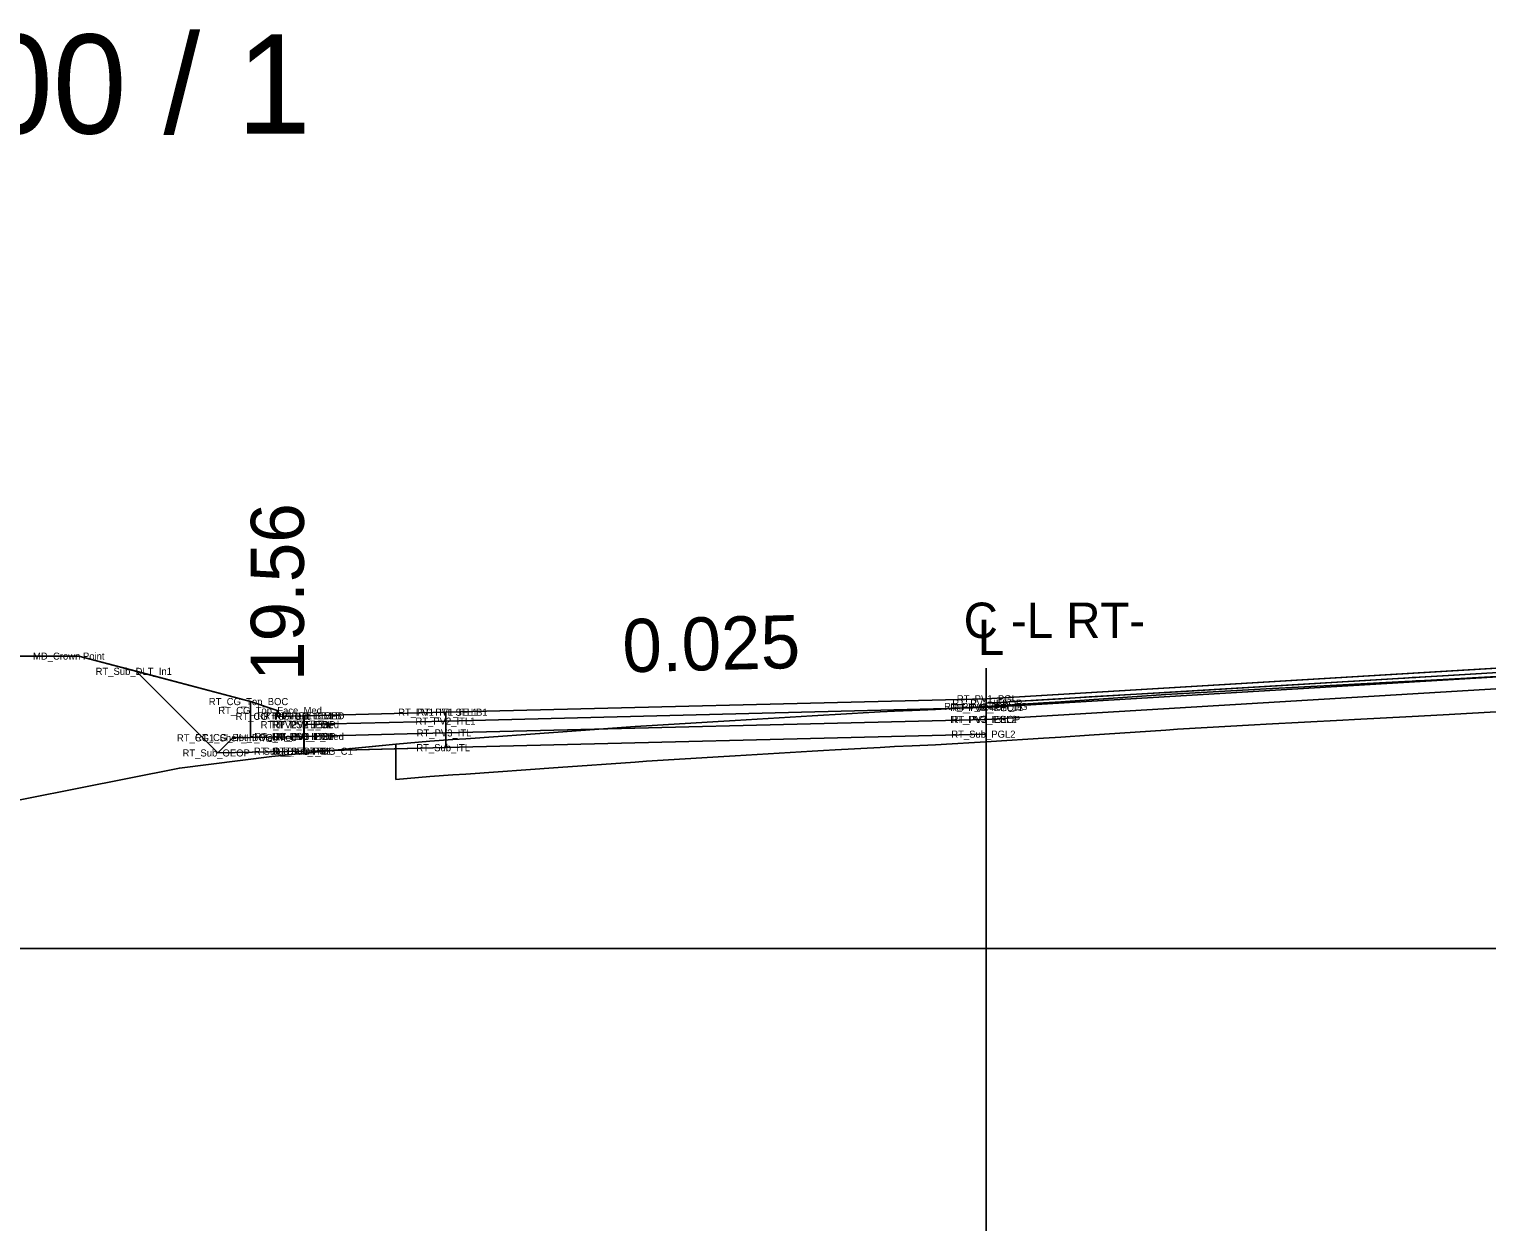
# Model space of a CAD drawing. Extents: x 2177029 to 2201446, y 59897 to 78390.
# Drawn here: x 2199245.7 to 2199286.88, y 68899.34 to 68933.28 of the extents above; entities that cross this region are included whole.
import ezdxf

# ---------------------------------------------------------------- set-up
doc = ezdxf.new("R2010")
doc.units = 0
for name, color, linetype in [('Exist CMT Pavement', 7, 'Continuous'), ('Exist Cross Section Cell', 7, 'Continuous'), ('Exist PHM Roadway Shape', 7, 'Continuous'), ('Exist XS Ground Line', 7, 'Continuous'), ('Old_Level_11', 7, 'Continuous'), ('Prop CMT Conc Surface', 7, 'Continuous'), ('Prop CMT Concrete Structures', 7, 'Continuous'), ('Prop CMT Guardrail Graphics', 7, 'Continuous'), ('Prop CMT Pvmt Course 1 CG', 7, 'Continuous'), ('Prop CMT Pvmt Course 2', 7, 'Continuous'), ('Prop CMT Pvmt Course 2 CG', 7, 'Continuous'), ('Prop CMT Pvmt Course 3', 7, 'Continuous'), ('Prop CMT Pvmt Course 4', 7, 'Continuous'), ('Prop CMT Pvmt Surface', 7, 'Continuous'), ('Prop CMT Pvmt Wedge Surface 1', 7, 'Continuous'), ('Prop CMT Slope Grass', 7, 'Continuous'), ('Prop CMT Subgrade Earthwork', 7, 'Continuous'), ('Prop CMT Top Wall Envelope', 7, 'Continuous'), ('Prop Hatching', 7, 'Continuous'), ('Prop Horizontal Alignment', 7, 'Continuous'), ('Prop Retaining Wall', 7, 'Continuous'), ('Prop Terminator CELL', 7, 'Continuous'), ('Prop XS Side Slope Text', 7, 'Continuous'), ('Scratch_Level_0', 7, 'Continuous'), ('Scratch_Level_9', 7, 'Continuous')]:
    doc.layers.add(name, color=color, linetype=linetype)

msp = doc.modelspace()

# ---------------------------------------------------------------- linework, layer by layer
at = {"layer": 'Exist CMT Pavement'}
msp.add_line((2199272.731, 68899.339), (2199272.731, 68915.233), dxfattribs=at)
at = {"layer": 'Exist Cross Section Cell'}
msp.add_line((2199242.732, 68907.31), (2199442.732, 68907.31), dxfattribs=at)
at = {"layer": 'Exist XS Ground Line'}
msp.add_lwpolyline([(2199242.732, 68910.975), (2199249.948, 68912.408), (2199252.555, 68912.736), (2199256.061, 68913.087), (2199257.02, 68913.168), (2199257.672, 68913.218), (2199258.041, 68913.237), (2199260.644, 68913.425), (2199262.821, 68913.578), (2199263.143, 68913.601), (2199265.32, 68913.737), (2199265.643, 68913.756), (2199267.818, 68913.882), (2199268.143, 68913.901), (2199268.47, 68913.921), (2199269.745, 68913.994), (2199270.144, 68914.016), (2199270.643, 68914.034), (2199271.302, 68914.063), (2199272.876, 68914.157), (2199274.354, 68914.252), (2199274.843, 68914.283), (2199275.644, 68914.338), (2199277.814, 68914.482), (2199278.143, 68914.504), (2199280.312, 68914.629), (2199280.643, 68914.648), (2199282.811, 68914.763), (2199283.143, 68914.78), (2199284.77, 68914.862), (2199285.643, 68914.91), (2199287.808, 68915.031)], dxfattribs=at)
at = {"layer": 'Prop CMT Conc Surface'}
for points in [[(2199272.732, 68914.241), (2199308.731, 68916.401)], [(2199272.732, 68914.366), (2199272.732, 68914.116), (2199272.732, 68914.116), (2199272.732, 68914.241)]]:
    msp.add_lwpolyline(points, dxfattribs=at)
at = {"layer": 'Prop CMT Concrete Structures'}
for p, q in [((2199272.732, 68914.366), (2199308.731, 68916.526)), ((2199272.732, 68914.366), (2199257.474, 68913.985)), ((2199257.474, 68913.985), (2199257.473, 68913.985)), ((2199253.464, 68913.884), (2199253.463, 68913.884)), ((2199253.473, 68913.885), (2199253.464, 68913.884))]:
    msp.add_line(p, q, dxfattribs=at)
at = {"layer": 'Prop CMT Guardrail Graphics'}
for points in [[(2199272.732, 68913.783), (2199308.731, 68915.943)], [(2199272.732, 68914.366), (2199272.732, 68913.783)]]:
    msp.add_lwpolyline(points, dxfattribs=at)
at = {"layer": 'Prop CMT Pvmt Course 1 CG'}
for points in [[(2199253.473, 68913.301), (2199257.473, 68913.401)], [(2199253.473, 68912.885), (2199253.473, 68913.301)], [(2199257.473, 68913.401), (2199257.473, 68912.985)], [(2199257.473, 68912.985), (2199253.473, 68912.885)]]:
    msp.add_lwpolyline(points, dxfattribs=at)
at = {"layer": 'Prop CMT Pvmt Course 2'}
for points in [[(2199272.732, 68913.783), (2199257.473, 68913.401)], [(2199272.732, 68913.366), (2199272.732, 68913.783)], [(2199253.473, 68913.301), (2199253.463, 68913.301)], [(2199253.463, 68913.301), (2199253.463, 68912.884)], [(2199253.473, 68912.885), (2199253.473, 68913.301)], [(2199257.473, 68913.401), (2199257.473, 68912.985)], [(2199257.473, 68912.985), (2199272.732, 68913.366)], [(2199253.463, 68912.884), (2199253.473, 68912.885)]]:
    msp.add_lwpolyline(points, dxfattribs=at)
at = {"layer": 'Prop CMT Pvmt Course 2 CG'}
for points in [[(2199272.732, 68914.366), (2199308.731, 68916.526)], [(2199308.731, 68916.401), (2199272.732, 68914.241)], [(2199272.732, 68914.366), (2199257.473, 68913.985)], [(2199272.732, 68914.116), (2199272.732, 68914.366)], [(2199272.732, 68914.116), (2199272.732, 68914.366)], [(2199257.473, 68913.735), (2199272.732, 68914.116)], [(2199257.473, 68913.985), (2199257.473, 68913.735)], [(2199272.732, 68914.241), (2199272.732, 68914.116), (2199272.732, 68914.116)], [(2199253.473, 68913.885), (2199253.463, 68913.884)], [(2199253.463, 68913.884), (2199253.463, 68913.634)], [(2199253.463, 68913.634), (2199253.473, 68913.635)], [(2199253.473, 68913.635), (2199253.473, 68913.885)]]:
    msp.add_lwpolyline(points, dxfattribs=at)
at = {"layer": 'Prop CMT Pvmt Course 3'}
msp.add_line((2199272.732, 68914.148), (2199272.732, 68913.366), dxfattribs=at)
for points in [[(2199248.722, 68915.141), (2199251.028, 68912.836)], [(2199257.473, 68912.985), (2199272.732, 68913.366)], [(2199253.463, 68912.884), (2199251.028, 68912.836)], [(2199253.473, 68912.885), (2199253.463, 68912.884)], [(2199253.463, 68912.884), (2199253.463, 68912.884)], [(2199257.473, 68912.985), (2199253.473, 68912.885)]]:
    msp.add_lwpolyline(points, dxfattribs=at)
at = {"layer": 'Prop CMT Pvmt Course 4'}
msp.add_lwpolyline([(2199257.473, 68913.985), (2199253.473, 68913.885)], dxfattribs=at)
at = {"layer": 'Prop CMT Pvmt Surface'}
for points in [[(2199272.732, 68914.241), (2199272.876, 68914.25), (2199273.862, 68914.309), (2199274.058, 68914.321), (2199274.354, 68914.339), (2199274.843, 68914.368), (2199275.644, 68914.416), (2199277.814, 68914.546), (2199278.143, 68914.566), (2199280.312, 68914.696), (2199280.643, 68914.716), (2199282.811, 68914.846), (2199283.143, 68914.866), (2199284.386, 68914.941), (2199284.563, 68914.951), (2199284.77, 68914.964), (2199284.872, 68914.97), (2199284.97, 68914.976), (2199285.643, 68915.016), (2199287.808, 68915.146)], [(2199287.808, 68915.031), (2199285.643, 68914.91), (2199284.97, 68914.872), (2199284.872, 68914.868), (2199284.77, 68914.862), (2199284.563, 68914.852), (2199284.386, 68914.843), (2199283.143, 68914.78), (2199282.811, 68914.763), (2199280.643, 68914.648), (2199280.312, 68914.629), (2199278.143, 68914.504), (2199277.814, 68914.482), (2199275.644, 68914.338), (2199274.843, 68914.283), (2199274.354, 68914.252), (2199274.058, 68914.231), (2199273.862, 68914.218), (2199272.876, 68914.157), (2199272.732, 68914.148)], [(2199272.732, 68914.148), (2199272.732, 68914.241)]]:
    msp.add_lwpolyline(points, dxfattribs=at)
at = {"layer": 'Prop CMT Pvmt Wedge Surface 1'}
for p, q in [((2199285.643, 68913.91), (2199287.808, 68914.031)), ((2199278.143, 68913.504), (2199280.312, 68913.629)), ((2199280.312, 68913.629), (2199280.643, 68913.648)), ((2199280.643, 68913.648), (2199282.811, 68913.763)), ((2199282.811, 68913.763), (2199283.143, 68913.78)), ((2199283.143, 68913.78), (2199284.77, 68913.862)), ((2199284.77, 68913.862), (2199285.643, 68913.91)), ((2199271.302, 68913.063), (2199272.876, 68913.157)), ((2199272.876, 68913.157), (2199274.354, 68913.252)), ((2199274.354, 68913.252), (2199274.843, 68913.283)), ((2199274.843, 68913.283), (2199275.644, 68913.338)), ((2199275.644, 68913.338), (2199277.814, 68913.482)), ((2199277.814, 68913.482), (2199278.143, 68913.504)), ((2199256.061, 68912.087), (2199256.061, 68913.087)), ((2199263.143, 68912.601), (2199265.32, 68912.737)), ((2199265.32, 68912.737), (2199265.643, 68912.756)), ((2199265.643, 68912.756), (2199267.818, 68912.882)), ((2199267.818, 68912.882), (2199268.143, 68912.901)), ((2199268.143, 68912.901), (2199268.47, 68912.921)), ((2199268.47, 68912.921), (2199269.745, 68912.994)), ((2199269.745, 68912.994), (2199270.144, 68913.016)), ((2199270.144, 68913.016), (2199270.643, 68913.034)), ((2199270.643, 68913.034), (2199271.302, 68913.063)), ((2199258.041, 68912.237), (2199260.644, 68912.425)), ((2199260.644, 68912.425), (2199262.821, 68912.578)), ((2199262.821, 68912.578), (2199263.143, 68912.601)), ((2199256.061, 68912.087), (2199257.02, 68912.168)), ((2199257.02, 68912.168), (2199257.672, 68912.218)), ((2199257.672, 68912.218), (2199258.041, 68912.237))]:
    msp.add_line(p, q, dxfattribs=at)
at = {"layer": 'Prop CMT Slope Grass'}
for points in [[(2199272.732, 68914.116), (2199257.473, 68913.735)], [(2199272.732, 68913.783), (2199272.732, 68914.116)], [(2199253.473, 68913.635), (2199253.463, 68913.634)], [(2199253.463, 68913.634), (2199253.463, 68913.301)], [(2199253.473, 68913.301), (2199253.473, 68913.635)], [(2199257.473, 68913.401), (2199272.732, 68913.783)], [(2199257.473, 68913.735), (2199257.473, 68913.401)], [(2199253.463, 68913.301), (2199253.473, 68913.301)]]:
    msp.add_lwpolyline(points, dxfattribs=at)
at = {"layer": 'Prop CMT Subgrade Earthwork'}
for points in [[(2199272.732, 68914.116), (2199308.731, 68916.276)], [(2199272.732, 68914.366), (2199272.732, 68914.116)]]:
    msp.add_lwpolyline(points, dxfattribs=at)
at = {"layer": 'Prop Hatching'}
for points in [[(2199242.252, 68915.56), (2199247.103, 68915.57)], [(2199251.953, 68914.286), (2199247.103, 68915.57)]]:
    msp.add_lwpolyline(points, dxfattribs=at)
at = {"layer": 'Prop Horizontal Alignment'}
for points in [[(2199253.463, 68913.301), (2199251.453, 68913.261), (2199251.028, 68912.836)], [(2199253.463, 68912.884), (2199253.463, 68913.301)], [(2199251.028, 68912.836), (2199253.463, 68912.884)]]:
    msp.add_lwpolyline(points, dxfattribs=at)
at = {"layer": 'Prop Retaining Wall'}
msp.add_lwpolyline([(2199253.463, 68913.884), (2199252.713, 68913.869), (2199252.712, 68914.036), (2199251.953, 68914.286)], dxfattribs=at)
at = {"layer": 'Prop Terminator CELL'}
for points in [[(2199253.463, 68913.884), (2199252.713, 68913.869), (2199252.712, 68914.036), (2199251.953, 68914.286)], [(2199251.953, 68914.286), (2199251.953, 68913.271)], [(2199253.463, 68913.301), (2199253.463, 68913.884)], [(2199251.953, 68913.271), (2199253.463, 68913.301)]]:
    msp.add_lwpolyline(points, dxfattribs=at)
at = {"layer": 'Prop XS Side Slope Text'}
msp.add_lwpolyline([(2199308.742, 68916.527), (2199272.732, 68914.366), (2199257.473, 68913.985), (2199253.473, 68913.885), (2199252.713, 68913.869), (2199252.712, 68914.036), (2199251.953, 68914.286), (2199248.722, 68915.142), (2199251.028, 68912.836), (2199253.473, 68912.885), (2199254.238, 68912.905), (2199256.061, 68913.087), (2199257.02, 68913.168), (2199257.672, 68913.218), (2199258.041, 68913.237), (2199260.644, 68913.425), (2199262.821, 68913.578), (2199263.143, 68913.601), (2199265.32, 68913.737), (2199265.643, 68913.756), (2199267.818, 68913.882), (2199268.143, 68913.901), (2199268.47, 68913.921), (2199269.745, 68913.994), (2199270.144, 68914.016), (2199270.643, 68914.034), (2199271.302, 68914.063), (2199272.732, 68914.148), (2199272.876, 68914.157), (2199274.354, 68914.252), (2199274.843, 68914.283), (2199275.644, 68914.338), (2199277.814, 68914.482), (2199278.143, 68914.504), (2199280.312, 68914.629), (2199280.643, 68914.648), (2199282.811, 68914.763), (2199283.143, 68914.78), (2199284.77, 68914.862), (2199285.643, 68914.91), (2199287.808, 68915.031)], dxfattribs=at)
for points in [[(2199242.732, 68914.175), (2199243.159, 68914.185), (2199244.538, 68915.565), (2199247.103, 68915.57), (2199248.722, 68915.142), (2199251.028, 68912.836), (2199253.473, 68912.885), (2199254.238, 68912.905), (2199252.555, 68912.736), (2199249.948, 68912.408), (2199242.732, 68910.975)], [(2199257.02, 68913.168), (2199257.672, 68913.218), (2199258.041, 68913.237), (2199260.644, 68913.425), (2199262.821, 68913.578), (2199263.143, 68913.601), (2199265.32, 68913.737), (2199265.643, 68913.756), (2199267.818, 68913.882), (2199268.143, 68913.901), (2199268.47, 68913.921), (2199269.745, 68913.994), (2199270.144, 68914.016), (2199270.643, 68914.034), (2199271.302, 68914.063), (2199272.732, 68914.148), (2199272.732, 68913.366), (2199257.473, 68912.985), (2199254.238, 68912.905), (2199256.061, 68913.087)]]:
    msp.add_lwpolyline(points, close=True, dxfattribs=at)
at = {"layer": 'Scratch_Level_0'}
for points in [[(2199257.473, 68913.735), (2199253.473, 68913.635)], [(2199253.473, 68913.635), (2199253.473, 68913.301)], [(2199257.473, 68913.401), (2199257.473, 68913.735)], [(2199253.473, 68913.301), (2199257.473, 68913.401)]]:
    msp.add_lwpolyline(points, dxfattribs=at)
at = {"layer": 'Scratch_Level_9'}
for points in [[(2199257.473, 68913.985), (2199253.473, 68913.885)], [(2199257.473, 68913.735), (2199257.473, 68913.985)], [(2199253.473, 68913.885), (2199253.473, 68913.635)], [(2199253.473, 68913.635), (2199257.473, 68913.735)]]:
    msp.add_lwpolyline(points, dxfattribs=at)

# ---------------------------------------------------------------- texts
at = {"layer": 'Exist CMT Pavement'}
for s, p in [('C -L RT-', (2199272.099, 68916.081)), ('L', (2199272.501, 68915.6))]:
    msp.add_text(s, height=1, dxfattribs=at).set_placement(p)
at = {"layer": 'Exist Cross Section Cell'}
msp.add_text('38+00.00 / 1', height=2.8, dxfattribs=at).set_placement((2199232.732, 68930.327))
at = {"layer": 'Exist PHM Roadway Shape'}
for s, p in [('MD_Crown Point', (2199245.81, 68915.47)), ('RT_Sub_DLT_In1', (2199247.579, 68915.041)), ('RT_CG_Top_BOC', (2199250.776, 68914.186)), ('RT_PV1_PGL', (2199271.905, 68914.266)), ('RT_CG_Top_Face_Med', (2199251.044, 68913.936)), ('RT_CG_Top_Gut', (2199251.532, 68913.769)), ('RT_PV1_ITL SE LB', (2199252.147, 68913.784)), ('RT_PV1_ITL_MED', (2199252.321, 68913.784)), ('RT_PS1_IEOP', (2199252.613, 68913.785)), ('RT_PV1_ITL SE LB1', (2199256.125, 68913.885)), ('RT_PV1_ITL1', (2199256.671, 68913.885)), ('RT_PV_IEEOP_EG', (2199271.546, 68914.048)), ('RT_PV2_IEEOP', (2199271.722, 68914.016)), ('RT_PV1_IEEOP', (2199271.779, 68914.141)), ('RT_PV2_PGL11', (2199271.782, 68914.016)), ('RT_PV2_ITL_med', (2199252.241, 68913.534)), ('RT_PS2_IEOP', (2199252.556, 68913.535)), ('RT_PV2_PGL', (2199252.589, 68913.535)), ('RT_PV2_ITL1', (2199256.614, 68913.635)), ('RT_PV3_IEEOP', (2199271.722, 68913.683)), ('RT_PV3_PGL2', (2199271.758, 68913.683)), ('RT_CG1_Shelf_In_Med', (2199249.876, 68913.161)), ('RT_CG_Bot_BOC_Med', (2199250.39, 68913.171)), ('RT_CG_Bot_IE_Med', (2199252.064, 68913.201)), ('RT_PS3_IEOP', (2199252.556, 68913.201)), ('RT_PV3_PGL', (2199252.589, 68913.201)), ('RT_PV3_ITL1', (2199252.604, 68913.201)), ('RT_PV3_ITL', (2199256.648, 68913.301)), ('RT_Sub_PGL2', (2199271.749, 68913.266)), ('RT_Sub_OEOP', (2199250.034, 68912.736)), ('RT_Sub_IEOT_CG_C1', (2199252.05, 68912.784)), ('Sub_Trench_In', (2199252.324, 68912.785)), ('RT_Sub_PGL', (2199252.58, 68912.785)), ('RT_Sub_ITL1', (2199252.595, 68912.784)), ('RT_Sub_ITL', (2199256.638, 68912.885))]:
    msp.add_text(s, height=0.2, dxfattribs=at).set_placement(p)
at = {"layer": 'Old_Level_11'}
msp.add_text('0.025', height=1.5, rotation=1.4303, dxfattribs=at).set_placement((2199262.477, 68915.111))
at = {"layer": 'Prop CMT Top Wall Envelope'}
msp.add_text('19.56', height=1.5, rotation=90, dxfattribs=at).set_placement((2199253.463, 68914.869))

doc.saveas('drawing.dxf')
